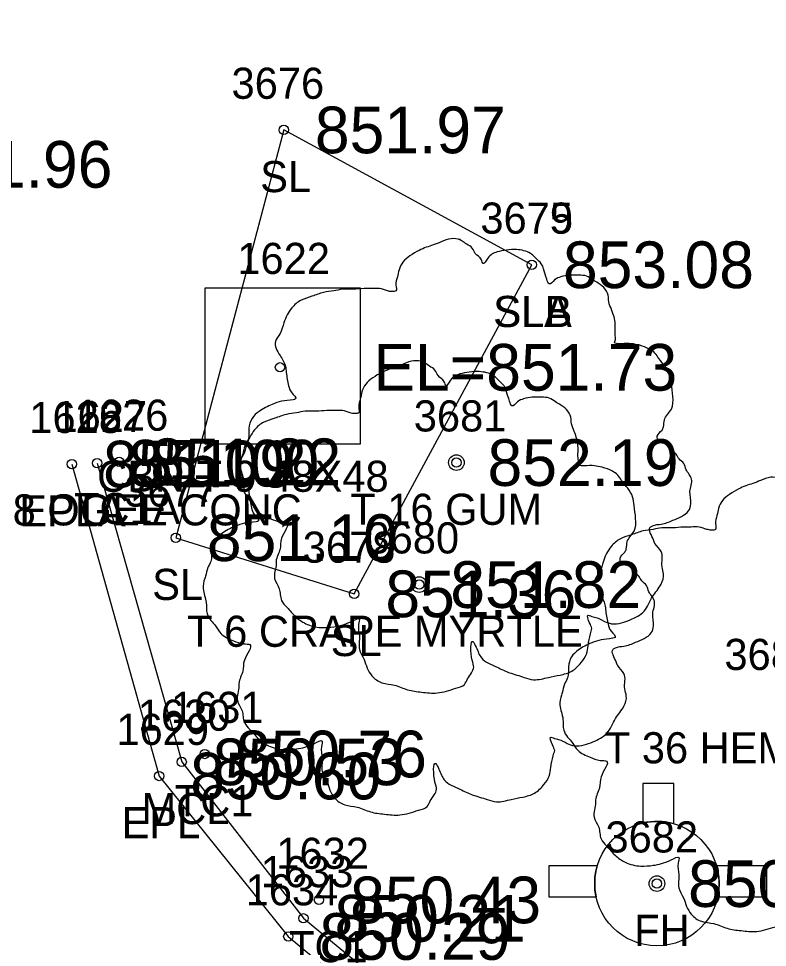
# Model space of a CAD drawing. Extents: x 1622501 to 1626664, y 1117816 to 1121579.
# Drawn here: x 1624779.65 to 1624803.71, y 1120183.49 to 1120213.33 of the extents above; entities that cross this region are included whole.
import ezdxf

# ---------------------------------------------------------------- set-up
doc = ezdxf.new("R2010")
doc.units = 0
for name, color, linetype in [('RD_EX_Conc', 7, 'Continuous'), ('RD_EX_Conc_txCode', 7, 'Continuous'), ('RD_EX_DR_Inlet', 7, 'Continuous'), ('RD_EX_DR_Inlet_txCode', 7, 'Continuous'), ('RD_EX_Road', 7, 'Continuous'), ('RD_EX_Road_txCode', 7, 'Continuous'), ('RD_EX_TX_Conc_ELEV', 7, 'Continuous'), ('RD_EX_TX_DR_Inlet_ELEV', 7, 'Continuous'), ('RD_EX_TX_Road_ELEV', 7, 'Continuous'), ('RD_EX_TX_UT_ELEV', 7, 'Continuous'), ('RD_EX_TX_VEG_ELEV', 7, 'Continuous'), ('RD_EX_UT', 7, 'Continuous'), ('RD_EX_UT_txCode', 7, 'Continuous'), ('RD_EX_VEG', 7, 'Continuous'), ('RD_EX_VEG_txCode', 7, 'Continuous'), ('RD_SMD_Locator', 7, 'Continuous')]:
    doc.layers.add(name, color=color, linetype=linetype)

msp = doc.modelspace()

# ---------------------------------------------------------------- linework, layer by layer
at = {"layer": 'RD_EX_Conc'}
msp.add_lwpolyline([(1624782.174, 1120199.047), (1624784.892, 1120189.449), (1624788.803, 1120184.422), (1624820.359, 1120158.326), (1624851.407, 1120132.805)], dxfattribs=at)
at = {"layer": 'RD_EX_DR_Inlet'}
msp.add_line((1624790.64, 1120199.672), (1624790.64, 1120204.672), dxfattribs=at)
msp.add_lwpolyline([(1624790.64, 1120199.672), (1624790.64, 1120204.672), (1624785.64, 1120204.672), (1624785.64, 1120199.672)], close=True, dxfattribs=at)
at = {"layer": 'RD_EX_Road'}
msp.add_lwpolyline([(1624781.367, 1120199.017), (1624784.165, 1120188.994), (1624788.317, 1120183.838), (1624819.769, 1120157.812), (1624850.784, 1120132.057), (1624863.119, 1120123.17), (1624872.562, 1120120.776), (1624881.482, 1120120.158), (1624884.455, 1120120.692), (1624898.026, 1120126.784), (1624903.404, 1120131.449), (1624903.183, 1120131.678), (1624904.185, 1120132.725), (1624940.396, 1120166.874), (1624977.651, 1120202.124), (1625014.07, 1120236.514), (1625050.075, 1120270.322), (1625084.777, 1120302.734), (1625122.295, 1120338.035), (1625158.189, 1120371.975), (1625193.609, 1120405.268), (1625230.886, 1120440.454)], dxfattribs=at)
at = {"layer": 'RD_EX_UT'}
for p, q in [((1624799.701, 1120188.758), (1624799.701, 1120187.484)), ((1624800.701, 1120188.758), (1624799.701, 1120188.758)), ((1624800.701, 1120187.462), (1624800.701, 1120188.758)), ((1624798.242, 1120186.11), (1624796.685, 1120186.11)), ((1624796.685, 1120186.11), (1624796.685, 1120185.11)), ((1624803.685, 1120186.11), (1624802.074, 1120186.11)), ((1624803.685, 1120185.11), (1624803.685, 1120186.11)), ((1624796.685, 1120185.11), (1624798.204, 1120185.11)), ((1624802.112, 1120185.11), (1624803.685, 1120185.11))]:
    msp.add_line(p, q, dxfattribs=at)
for radius in [2, 0.25]:
    msp.add_circle((1624800.158, 1120185.537), radius, dxfattribs=at)
for start, end in [(74.2455, 103.2128), (163.3387, 192.315), (347.685, 16.6613)]:
    msp.add_arc((1624800.158, 1120185.537), 2, start, end, dxfattribs=at)
at = {"layer": 'RD_EX_VEG'}
msp.add_lwpolyline([(1624796.14, 1120205.422), (1624788.17, 1120209.756), (1624784.701, 1120196.652), (1624790.435, 1120194.848), (1624796.14, 1120205.422)], dxfattribs=at)
for centre, radius in [((1624793.717, 1120199.066), 0.25), ((1624793.704, 1120199.048), 0.0001), ((1624792.521, 1120195.146), 0.25), ((1624792.509, 1120195.127), 0.0001)]:
    msp.add_circle(centre, radius, dxfattribs=at)
for points in [[(1624793.849, 1120206.234), (1624793.549, 1120206.259), (1624793.224, 1120206.159), (1624792.974, 1120206.059), (1624792.749, 1120205.984), (1624792.524, 1120205.884), (1624792.224, 1120205.709), (1624791.999, 1120205.509), (1624791.874, 1120205.259), (1624791.824, 1120205.034), (1624791.775, 1120204.759), (1624791.775, 1120204.584), (1624791.65, 1120204.559), (1624791.5, 1120204.584), (1624791.25, 1120204.659), (1624791, 1120204.659), (1624790.75, 1120204.659), (1624790.4, 1120204.634), (1624790.05, 1120204.634), (1624789.775, 1120204.584), (1624789.451, 1120204.534), (1624789.076, 1120204.409), (1624788.726, 1120204.284), (1624788.426, 1120204.035), (1624788.176, 1120203.56), (1624788.051, 1120203.21), (1624787.901, 1120202.96), (1624788.051, 1120202.51), (1624788.226, 1120202.16), (1624788.251, 1120201.96), (1624788.326, 1120201.536), (1624788.426, 1120201.311), (1624788.551, 1120201.111), (1624788.476, 1120201.086), (1624788.101, 1120201.036), (1624787.801, 1120200.936), (1624787.376, 1120200.711), (1624787.152, 1120200.486), (1624787.052, 1120200.161), (1624787.027, 1120199.811), (1624786.927, 1120199.612), (1624786.852, 1120199.337), (1624786.827, 1120199.262), (1624786.777, 1120198.937), (1624786.877, 1120198.487), (1624786.902, 1120198.137), (1624787.027, 1120197.912), (1624787.177, 1120197.737), (1624787.351, 1120197.487), (1624787.751, 1120197.263), (1624788.076, 1120197.163), (1624788.276, 1120197.138), (1624788.101, 1120196.638), (1624788.051, 1120196.288), (1624787.926, 1120195.888), (1624787.926, 1120195.813), (1624787.876, 1120195.338), (1624788.026, 1120195.013), (1624788.101, 1120194.639), (1624788.276, 1120194.414), (1624788.551, 1120194.114), (1624788.876, 1120193.889), (1624789.376, 1120193.764), (1624789.775, 1120193.789), (1624790.35, 1120193.964), (1624790.6, 1120194.039), (1624790.575, 1120193.864), (1624790.6, 1120193.489), (1624790.6, 1120193.064), (1624790.75, 1120192.74), (1624790.85, 1120192.465), (1624791, 1120192.215), (1624791.325, 1120191.99), (1624791.725, 1120191.915), (1624792.149, 1120191.765), (1624792.599, 1120191.69), (1624793.099, 1120191.665), (1624793.699, 1120191.815), (1624793.974, 1120191.94), (1624794.074, 1120192.115), (1624794.273, 1120192.49), (1624794.223, 1120192.715), (1624794.248, 1120193.314), (1624794.348, 1120193.139), (1624794.523, 1120192.789), (1624795.023, 1120192.49), (1624795.423, 1120192.315), (1624795.898, 1120192.165), (1624796.198, 1120192.09), (1624796.672, 1120192.165), (1624797.047, 1120192.24), (1624797.422, 1120192.365), (1624797.722, 1120192.64), (1624797.897, 1120192.914), (1624797.947, 1120193.189), (1624798.022, 1120193.564), (1624798.072, 1120193.739)], [(1624798.072, 1120193.739), (1624797.997, 1120193.914), (1624797.947, 1120194.164), (1624798.022, 1120194.139), (1624798.197, 1120194.089), (1624798.472, 1120193.964), (1624798.697, 1120193.889), (1624799.021, 1120193.914), (1624799.296, 1120194.014), (1624799.746, 1120194.289), (1624800.021, 1120194.764), (1624800.296, 1120195.163), (1624800.371, 1120195.488), (1624800.321, 1120195.713), (1624800.296, 1120196.213), (1624800.096, 1120196.463), (1624800.046, 1120196.588), (1624799.946, 1120196.988), (1624800.021, 1120197.038), (1624800.296, 1120197.088), (1624800.671, 1120197.213), (1624800.946, 1120197.337), (1624801.17, 1120197.512), (1624801.245, 1120197.737), (1624801.22, 1120198.137), (1624801.27, 1120198.537), (1624801.195, 1120198.687), (1624801.095, 1120198.837), (1624801.02, 1120199.037), (1624800.871, 1120199.187), (1624800.771, 1120199.337), (1624800.671, 1120199.437), (1624800.546, 1120199.587), (1624800.371, 1120199.711), (1624800.221, 1120199.761), (1624800.171, 1120199.911), (1624800.321, 1120200.111), (1624800.371, 1120200.211), (1624800.396, 1120200.436), (1624800.621, 1120200.786), (1624800.671, 1120201.186), (1624800.621, 1120201.611), (1624800.571, 1120201.886), (1624800.421, 1120202.16), (1624800.221, 1120202.41), (1624800.096, 1120202.585), (1624799.921, 1120202.71), (1624799.596, 1120202.835), (1624799.346, 1120202.885), (1624798.996, 1120202.885), (1624798.796, 1120202.935), (1624798.821, 1120202.985), (1624798.821, 1120203.135), (1624798.821, 1120203.41), (1624798.746, 1120203.86), (1624798.597, 1120204.359), (1624798.597, 1120204.384), (1624798.497, 1120204.634), (1624798.272, 1120204.834), (1624798.097, 1120204.934), (1624797.897, 1120205.059), (1624797.647, 1120205.084), (1624797.347, 1120205.084), (1624797.072, 1120205.034), (1624796.872, 1120204.934), (1624796.697, 1120204.809), (1624796.622, 1120204.959), (1624796.522, 1120205.259), (1624796.472, 1120205.409), (1624796.323, 1120205.584), (1624796.098, 1120205.784), (1624795.648, 1120205.909), (1624795.023, 1120205.834), (1624794.723, 1120205.634), (1624794.573, 1120205.459), (1624794.523, 1120205.584), (1624794.323, 1120205.784), (1624794.223, 1120205.959), (1624794.049, 1120206.084), (1624793.899, 1120206.184), (1624793.799, 1120206.234)], [(1624792.653, 1120202.313), (1624792.353, 1120202.338), (1624792.029, 1120202.238), (1624791.779, 1120202.138), (1624791.554, 1120202.063), (1624791.329, 1120201.963), (1624791.029, 1120201.788), (1624790.804, 1120201.588), (1624790.679, 1120201.338), (1624790.629, 1120201.114), (1624790.579, 1120200.839), (1624790.579, 1120200.664), (1624790.454, 1120200.639), (1624790.304, 1120200.664), (1624790.054, 1120200.739), (1624789.804, 1120200.739), (1624789.555, 1120200.739), (1624789.205, 1120200.714), (1624788.855, 1120200.714), (1624788.58, 1120200.664), (1624788.255, 1120200.614), (1624787.88, 1120200.489), (1624787.53, 1120200.364), (1624787.231, 1120200.114), (1624786.981, 1120199.639), (1624786.856, 1120199.289), (1624786.706, 1120199.039), (1624786.856, 1120198.59), (1624787.031, 1120198.24), (1624787.056, 1120198.04), (1624787.131, 1120197.615), (1624787.231, 1120197.39), (1624787.356, 1120197.19), (1624787.281, 1120197.165), (1624786.906, 1120197.115), (1624786.606, 1120197.015), (1624786.181, 1120196.79), (1624785.956, 1120196.566), (1624785.856, 1120196.241), (1624785.831, 1120195.891), (1624785.731, 1120195.691), (1624785.656, 1120195.416), (1624785.631, 1120195.341), (1624785.581, 1120195.016), (1624785.681, 1120194.566), (1624785.706, 1120194.217), (1624785.831, 1120193.992), (1624785.981, 1120193.817), (1624786.156, 1120193.567), (1624786.556, 1120193.342), (1624786.881, 1120193.242), (1624787.081, 1120193.217), (1624786.906, 1120192.717), (1624786.856, 1120192.367), (1624786.731, 1120191.968), (1624786.731, 1120191.893), (1624786.681, 1120191.418), (1624786.831, 1120191.093), (1624786.906, 1120190.718), (1624787.081, 1120190.493), (1624787.356, 1120190.193), (1624787.68, 1120189.968), (1624788.18, 1120189.843), (1624788.58, 1120189.868), (1624789.155, 1120190.043), (1624789.405, 1120190.118), (1624789.38, 1120189.943), (1624789.405, 1120189.569), (1624789.405, 1120189.144), (1624789.555, 1120188.819), (1624789.655, 1120188.544), (1624789.804, 1120188.294), (1624790.129, 1120188.069), (1624790.529, 1120187.994), (1624790.954, 1120187.844), (1624791.404, 1120187.769), (1624791.904, 1120187.744), (1624792.503, 1120187.894), (1624792.778, 1120188.019), (1624792.878, 1120188.194), (1624793.078, 1120188.569), (1624793.028, 1120188.794), (1624793.053, 1120189.394), (1624793.153, 1120189.219), (1624793.328, 1120188.869), (1624793.828, 1120188.569), (1624794.228, 1120188.394), (1624794.702, 1120188.244), (1624795.002, 1120188.169), (1624795.477, 1120188.244), (1624795.852, 1120188.319), (1624796.227, 1120188.444), (1624796.527, 1120188.719), (1624796.701, 1120188.994), (1624796.751, 1120189.269), (1624796.826, 1120189.644), (1624796.876, 1120189.818)], [(1624796.876, 1120189.818), (1624796.801, 1120189.993), (1624796.751, 1120190.243), (1624796.826, 1120190.218), (1624797.001, 1120190.168), (1624797.276, 1120190.043), (1624797.501, 1120189.968), (1624797.826, 1120189.993), (1624798.101, 1120190.093), (1624798.551, 1120190.368), (1624798.826, 1120190.843), (1624799.1, 1120191.243), (1624799.175, 1120191.568), (1624799.125, 1120191.793), (1624799.1, 1120192.292), (1624798.9, 1120192.542), (1624798.85, 1120192.667), (1624798.751, 1120193.067), (1624798.826, 1120193.117), (1624799.1, 1120193.167), (1624799.475, 1120193.292), (1624799.75, 1120193.417), (1624799.975, 1120193.592), (1624800.05, 1120193.817), (1624800.025, 1120194.217), (1624800.075, 1120194.616), (1624800, 1120194.766), (1624799.9, 1120194.916), (1624799.825, 1120195.116), (1624799.675, 1120195.266), (1624799.575, 1120195.416), (1624799.475, 1120195.516), (1624799.35, 1120195.666), (1624799.175, 1120195.791), (1624799.025, 1120195.841), (1624798.975, 1120195.991), (1624799.125, 1120196.191), (1624799.175, 1120196.291), (1624799.2, 1120196.516), (1624799.425, 1120196.865), (1624799.475, 1120197.265), (1624799.425, 1120197.69), (1624799.375, 1120197.965), (1624799.225, 1120198.24), (1624799.025, 1120198.49), (1624798.9, 1120198.665), (1624798.726, 1120198.79), (1624798.401, 1120198.915), (1624798.151, 1120198.964), (1624797.801, 1120198.964), (1624797.601, 1120199.014), (1624797.626, 1120199.064), (1624797.626, 1120199.214), (1624797.626, 1120199.489), (1624797.551, 1120199.939), (1624797.401, 1120200.439), (1624797.401, 1120200.464), (1624797.301, 1120200.714), (1624797.076, 1120200.914), (1624796.901, 1120201.014), (1624796.701, 1120201.139), (1624796.452, 1120201.164), (1624796.152, 1120201.164), (1624795.877, 1120201.114), (1624795.677, 1120201.014), (1624795.502, 1120200.889), (1624795.427, 1120201.039), (1624795.327, 1120201.338), (1624795.277, 1120201.488), (1624795.127, 1120201.663), (1624794.902, 1120201.863), (1624794.452, 1120201.988), (1624793.828, 1120201.913), (1624793.528, 1120201.713), (1624793.378, 1120201.538), (1624793.328, 1120201.663), (1624793.128, 1120201.863), (1624793.028, 1120202.038), (1624792.853, 1120202.163), (1624792.703, 1120202.263), (1624792.603, 1120202.313)], [(1624804.112, 1120198.569), (1624803.812, 1120198.594), (1624803.487, 1120198.494), (1624803.237, 1120198.394), (1624803.012, 1120198.319), (1624802.787, 1120198.219), (1624802.487, 1120198.044), (1624802.262, 1120197.844), (1624802.137, 1120197.595), (1624802.087, 1120197.37), (1624802.038, 1120197.095), (1624802.038, 1120196.92), (1624801.913, 1120196.895), (1624801.763, 1120196.92), (1624801.513, 1120196.995), (1624801.263, 1120196.995), (1624801.013, 1120196.995), (1624800.663, 1120196.97), (1624800.313, 1120196.97), (1624800.038, 1120196.92), (1624799.714, 1120196.87), (1624799.339, 1120196.745), (1624798.989, 1120196.62), (1624798.689, 1120196.37), (1624798.439, 1120195.895), (1624798.314, 1120195.545), (1624798.164, 1120195.296), (1624798.314, 1120194.846), (1624798.489, 1120194.496), (1624798.514, 1120194.296), (1624798.589, 1120193.871), (1624798.689, 1120193.646), (1624798.814, 1120193.446), (1624798.739, 1120193.421), (1624798.364, 1120193.371), (1624798.064, 1120193.271), (1624797.639, 1120193.047), (1624797.415, 1120192.822), (1624797.315, 1120192.497), (1624797.29, 1120192.147), (1624797.19, 1120191.947), (1624797.115, 1120191.672), (1624797.09, 1120191.597), (1624797.04, 1120191.272), (1624797.14, 1120190.822), (1624797.165, 1120190.473), (1624797.29, 1120190.248), (1624797.44, 1120190.073), (1624797.614, 1120189.823), (1624798.014, 1120189.598), (1624798.339, 1120189.498), (1624798.539, 1120189.473), (1624798.364, 1120188.973), (1624798.314, 1120188.623), (1624798.189, 1120188.224), (1624798.189, 1120188.149), (1624798.139, 1120187.674), (1624798.289, 1120187.349), (1624798.364, 1120186.974), (1624798.539, 1120186.749), (1624798.814, 1120186.449), (1624799.139, 1120186.225), (1624799.639, 1120186.1), (1624800.038, 1120186.125), (1624800.613, 1120186.299), (1624800.863, 1120186.374), (1624800.838, 1120186.2), (1624800.863, 1120185.825), (1624800.863, 1120185.4), (1624801.013, 1120185.075), (1624801.113, 1120184.8), (1624801.263, 1120184.55), (1624801.588, 1120184.325), (1624801.988, 1120184.25), (1624802.412, 1120184.1), (1624802.862, 1120184.025), (1624803.362, 1120184), (1624803.962, 1120184.15), (1624804.237, 1120184.275), (1624804.337, 1120184.45), (1624804.536, 1120184.825), (1624804.486, 1120185.05), (1624804.511, 1120185.65), (1624804.611, 1120185.475), (1624804.786, 1120185.125), (1624805.286, 1120184.825), (1624805.686, 1120184.65), (1624806.161, 1120184.5), (1624806.461, 1120184.425), (1624806.935, 1120184.5), (1624807.31, 1120184.575), (1624807.685, 1120184.7), (1624807.985, 1120184.975), (1624808.16, 1120185.25), (1624808.21, 1120185.525), (1624808.285, 1120185.9), (1624808.335, 1120186.075)]]:
    msp.add_spline(points, degree=3, dxfattribs=at)
at = {"layer": 'RD_SMD_Locator'}
for centre in [(1624788.17, 1120209.756), (1624796.14, 1120205.422), (1624796.14, 1120205.422), (1624788.05, 1120202.127), (1624781.367, 1120199.017), (1624782.174, 1120199.047), (1624782.883, 1120199.09), (1624793.717, 1120199.066), (1624784.701, 1120196.652), (1624792.521, 1120195.146), (1624790.435, 1120194.848), (1624785.633, 1120189.701), (1624784.892, 1120189.449), (1624784.165, 1120188.994), (1624800.158, 1120185.537), (1624789.302, 1120185.012), (1624788.803, 1120184.422), (1624788.317, 1120183.838)]:
    msp.add_circle(centre, 0.15, dxfattribs=at)

# ---------------------------------------------------------------- texts
at = {"layer": 'RD_EX_Conc_txCode'}
for s, p in [('1627', (1624780.804, 1120200.047)), ('1626', (1624781.489, 1120200.09)), ('MCLA 18 OGEE CONC', (1624774.631, 1120197.047)), ('TC1A', (1624781.434, 1120197.09)), ('1631', (1624784.546, 1120190.701)), ('1630', (1624783.482, 1120190.449)), ('TC1', (1624784.672, 1120187.701)), ('MCL', (1624783.6, 1120187.449)), ('1632', (1624787.932, 1120186.012)), ('1633', (1624787.433, 1120185.422)), ('TC1', (1624788.342, 1120183.012))]:
    msp.add_text(s, height=1, dxfattribs=at).set_placement(p)
at = {"layer": 'RD_EX_DR_Inlet_txCode'}
for s, p in [('1622', (1624786.68, 1120205.127)), ('CBN T 9 48X48', (1624782.176, 1120198.127))]:
    msp.add_text(s, height=1, dxfattribs=at).set_placement(p)
at = {"layer": 'RD_EX_Road_txCode'}
for s, p in [('1628', (1624779.997, 1120200.017)), ('EPLA', (1624779.674, 1120197.017)), ('1629', (1624782.795, 1120189.994)), ('EPL', (1624782.96, 1120186.994)), ('1634', (1624786.947, 1120184.838))]:
    msp.add_text(s, height=1, dxfattribs=at).set_placement(p)
at = {"layer": 'RD_EX_TX_Conc_ELEV'}
for s, p in [('851.00', (1624783.174, 1120198.297)), ('851.22', (1624783.883, 1120198.34)), ('850.76', (1624786.633, 1120188.951)), ('850.53', (1624785.892, 1120188.699)), ('850.43', (1624790.302, 1120184.262)), ('850.21', (1624789.803, 1120183.672))]:
    msp.add_text(s, height=1.5, dxfattribs=at).set_placement(p)
at = {"layer": 'RD_EX_TX_DR_Inlet_ELEV'}
msp.add_text('EL=851.73', height=1.5, dxfattribs=at).set_placement((1624791.05, 1120201.377))
at = {"layer": 'RD_EX_TX_Road_ELEV'}
for s, p in [('851.09', (1624782.367, 1120198.267)), ('850.60', (1624785.165, 1120188.244)), ('850.29', (1624789.317, 1120183.088))]:
    msp.add_text(s, height=1.5, dxfattribs=at).set_placement(p)
at = {"layer": 'RD_EX_TX_UT_ELEV'}
for s, p in [('851.96', (1624776.531, 1120207.899)), ('850.96', (1624801.158, 1120184.787))]:
    msp.add_text(s, height=1.5, dxfattribs=at).set_placement(p)
at = {"layer": 'RD_EX_TX_VEG_ELEV'}
for s, p in [('851.97', (1624789.17, 1120209.006)), ('853.08', (1624797.14, 1120204.672)), ('853.08', (1624797.14, 1120204.672)), ('852.19', (1624794.717, 1120198.316)), ('851.10', (1624785.701, 1120195.902)), ('851.82', (1624793.521, 1120194.396)), ('851.36', (1624791.435, 1120194.098))]:
    msp.add_text(s, height=1.5, dxfattribs=at).set_placement(p)
at = {"layer": 'RD_EX_UT_txCode'}
for s, p in [('3682', (1624798.505, 1120186.537)), ('FH', (1624799.426, 1120183.537))]:
    msp.add_text(s, height=1, dxfattribs=at).set_placement(p)
at = {"layer": 'RD_EX_VEG_txCode'}
for s, p in [('3676', (1624786.493, 1120210.756)), ('SL', (1624787.414, 1120207.756)), ('3675', (1624794.487, 1120206.422)), ('3679', (1624794.487, 1120206.422)), ('SLA', (1624794.896, 1120203.422)), ('SLB', (1624794.912, 1120203.422)), ('3681', (1624792.347, 1120200.066)), ('3677', (1624783.047, 1120197.652)), ('T 16 GUM', (1624790.307, 1120197.066)), ('3680', (1624790.828, 1120196.146)), ('3678', (1624788.781, 1120195.848)), ('SL', (1624783.945, 1120194.652)), ('T 6 CRAPE MYRTLE', (1624785.069, 1120193.146)), ('SL', (1624789.679, 1120192.848)), ('3683', (1624802.326, 1120192.402)), ('T 36 HEMLOCK', (1624798.484, 1120189.402))]:
    msp.add_text(s, height=1, dxfattribs=at).set_placement(p)

doc.saveas('drawing.dxf')
